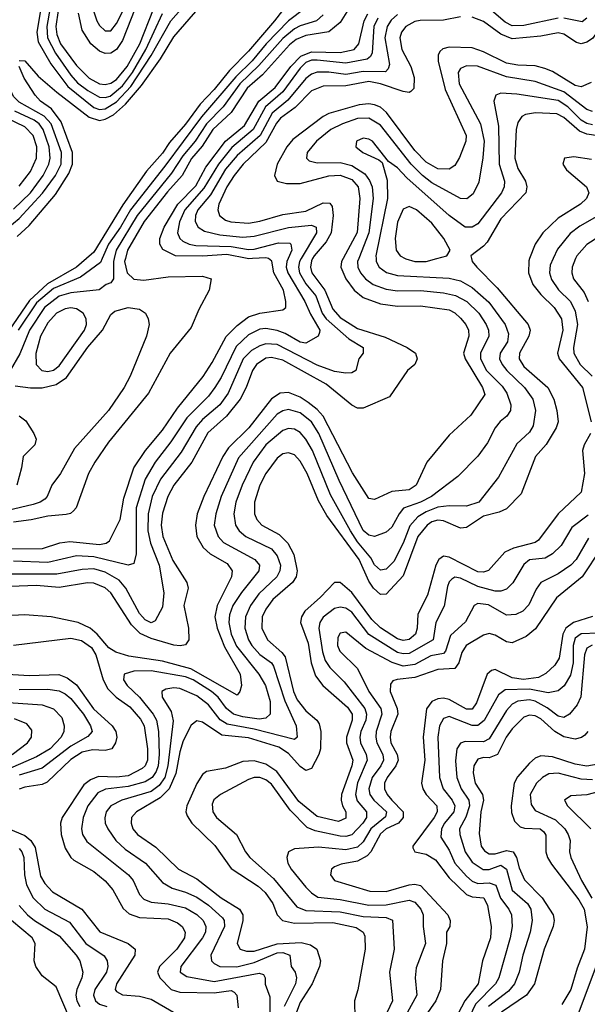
# Model space of a CAD drawing. Header units: inches. Extents: x 990535 to 1117859, y 769386 to 892122.
# Tile 693 of 1056: x 1046332 to 1048312, y 847398 to 850834. Entities that reach past the tile are written whole.
import ezdxf

# ---------------------------------------------------------------- set-up
doc = ezdxf.new("R2010")
doc.units = ezdxf.units.IN
doc.header["$MEASUREMENT"] = 0
doc.layers.add('B0844', color=7, linetype='Continuous')
doc.layers.add('B0845', color=7, linetype='Continuous')

msp = doc.modelspace()

# ---------------------------------------------------------------- linework, layer by layer
at = {"layer": 'B0844', "color": 5}
for points, elevation in [([(1047459.9, 850000), (1047454.5, 849990), (1047451.9, 849970), (1047469.5, 849930), (1047498.4, 849890), (1047530, 849864.1), (1047590, 849842.7), (1047650, 849834.3), (1047730, 849835.1), (1047830, 849821), (1047850, 849811.2), (1047870, 849792.7), (1047888.6, 849770), (1047897.7, 849750), (1047899.1, 849730), (1047879.8, 849670), (1047885.6, 849650), (1047946.8, 849550), (1047954.1, 849525.9), (1047905.8, 849454.2), (1047830, 849383.4), (1047752.6, 849290), (1047715, 849210), (1047690, 849193.5), (1047630, 849187.1), (1047570, 849159.4), (1047550, 849162.4), (1047492.7, 849252.7), (1047390, 849450.3), (1047370, 849473.7), (1047338.5, 849498.5), (1047310, 849516.5), (1047270, 849532.3), (1047240.2, 849530), (1047210, 849510.3), (1047130.9, 849410), (1047060.6, 849339.4), (1047040.2, 849310), (1046974.1, 849170), (1046951.3, 849110), (1046945.3, 849070), (1046950.1, 849030), (1046972.1, 848992.1), (1046996.6, 848970), (1047055.6, 848935.6), (1047072.6, 848910), (1047071.2, 848890), (1047020.2, 848790), (1047012.2, 848750), (1047020.7, 848710), (1047045.8, 848645.8), (1047101, 848550), (1047105.2, 848510), (1047100.1, 848490), (1047090, 848477.3), (1046928.3, 848568.3), (1046830, 848595.2), (1046712.8, 848612.8), (1046666.7, 848626.7), (1046642.2, 848642.2), (1046601.7, 848690), (1046577.4, 848710), (1046536.2, 848730), (1046442, 848750), (1046350, 848757.2), (1046190, 848748.8)], 2520), ([(1047314.1, 850000), (1047308.2, 849990), (1047304.5, 849970), (1047308.3, 849950), (1047330, 849911.9), (1047364.6, 849870), (1047387.4, 849810), (1047400.9, 849790), (1047479.8, 849719.8), (1047530.2, 849690), (1047530.2, 849670), (1047514.7, 849650), (1047504.2, 849610), (1047490, 849601.9), (1047470, 849600.3), (1047430, 849606.3), (1047370, 849628.4), (1047230, 849700.3), (1047190, 849702.3), (1047170, 849696.1), (1047140.6, 849679.4), (1047111.5, 849650), (1047058.9, 849530), (1047030, 849489.9), (1046970, 849438.9), (1046947.5, 849412.5), (1046895.6, 849324.4), (1046823.2, 849230), (1046793.4, 849170), (1046779.8, 849110), (1046779.3, 849050), (1046787.7, 849007.7), (1046817.8, 848930), (1046834.3, 848834.3), (1046830, 848783.6), (1046804.4, 848735.6), (1046790, 848729.1), (1046770, 848739.4), (1046760.4, 848750), (1046750, 848761.8), (1046702.5, 848850), (1046678.4, 848878.4), (1046630, 848905.5), (1046590, 848917), (1046550, 848915.5), (1046461.3, 848898.7), (1046270, 848898.8)], 2460), ([(1047353.8, 850000), (1047350, 849992.6), (1047346, 849970), (1047350.5, 849950), (1047396.8, 849890), (1047424.2, 849824.2), (1047450, 849794.2), (1047510, 849756), (1047606.5, 849726.5), (1047683.5, 849690), (1047712.3, 849670), (1047718.1, 849650), (1047710.1, 849630), (1047685, 849610), (1047622.1, 849517.9), (1047530, 849478.3), (1047510, 849478.4), (1047490, 849489.2), (1047401.4, 849561.4), (1047250, 849645.3), (1047210, 849655.1), (1047190, 849652.5), (1047158.4, 849630), (1047144.4, 849610), (1047121.9, 849550), (1047100.3, 849510), (1047053.3, 849450), (1046988.3, 849391.7), (1046931.9, 849290), (1046869.8, 849210), (1046848.9, 849170), (1046830, 849112), (1046825.4, 849070), (1046831.2, 849030), (1046866.5, 848946.5), (1046915.4, 848870), (1046919.5, 848850), (1046904.5, 848790), (1046920.5, 848710), (1046921.7, 848670), (1046910, 848652.2), (1046891.4, 848648.6), (1046870, 848651.5), (1046790, 848674.3), (1046751.8, 848691.8), (1046721.6, 848721.6), (1046650, 848834.2), (1046630, 848851.8), (1046590, 848867.9), (1046568.3, 848868.3), (1046470, 848852.1), (1046390, 848859.6), (1046270, 848854.6)], 2480), ([(1046290, 848987.8), (1046411.3, 848988.7), (1046472.2, 849007.8), (1046507, 849013), (1046610, 849002.7), (1046632.9, 849007.1), (1046645.2, 849014.8), (1046682.7, 849090), (1046695.5, 849164.5), (1046730.4, 849270), (1046771, 849330), (1046830, 849401.1), (1046881.8, 849478.2), (1046971.4, 849588.6), (1047002.9, 849637.1), (1047051.7, 849728.3), (1047090, 849766.9), (1047130, 849796.4), (1047170, 849809.9), (1047250, 849821.1), (1047259.7, 849830), (1047260.4, 849850), (1047252.5, 849890), (1047218.5, 849950), (1047211.5, 849991.5), (1047200.3, 850000)], 2420), ([(1046564.4, 850000), (1046530.2, 849969.8), (1046428.2, 849911.8), (1046365.6, 849854.4), (1046295.2, 849750)], 2320), ([(1046661, 850000), (1046658.7, 849990), (1046658.8, 849930), (1046650, 849915), (1046633.4, 849910), (1046608.5, 849891.5), (1046510, 849880.3), (1046470, 849868.8), (1046418.4, 849830), (1046365.5, 849750), (1046331.8, 849668.2), (1046299, 849610)], 2360), ([(1046700.3, 850000), (1046697.9, 849990), (1046706.6, 849950), (1046730, 849928.3), (1046764.3, 849924.3), (1046850, 849936.1), (1046970, 849938.8), (1046999.6, 849930), (1046993, 849890), (1046957.2, 849822.8), (1046930, 849759.8), (1046857.1, 849670), (1046781.1, 849530), (1046641, 849359), (1046593.6, 849290), (1046572, 849250), (1046528.8, 849130), (1046520, 849120), (1046508.9, 849111.1), (1046493.3, 849106.7), (1046430, 849101.7), (1046371.6, 849088.4), (1046310, 849080.8)], 2380), ([(1047267.9, 850000), (1047263.6, 849990), (1047261.5, 849970), (1047267.6, 849950), (1047326.3, 849850), (1047345.8, 849805.8), (1047378.7, 849750), (1047378.1, 849741.9), (1047372.7, 849730), (1047330, 849705.5), (1047310, 849708.3), (1047258.4, 849738.4), (1047230, 849749.2), (1047190, 849756.5), (1047170, 849754.2), (1047130, 849734), (1047086.4, 849693.6), (1047034.9, 849585.1), (1047012.8, 849550), (1046990, 849520.3), (1046915.1, 849444.9), (1046859.1, 849360.9), (1046804.9, 849290), (1046769.3, 849230.7), (1046738.6, 849130), (1046738.2, 848970), (1046730, 848936.4), (1046710, 848929.9), (1046590, 848959.8), (1046530, 848963.4), (1046430, 848940.1), (1046310, 848944.8)], 2440), ([(1046619.9, 850000), (1046613.8, 849986.2), (1046544.3, 849935.7), (1046450, 849895.9), (1046390, 849845.9), (1046326.3, 849750)], 2340), ([(1047514.6, 850000), (1047510.6, 849990), (1047511.4, 849970), (1047520.9, 849950), (1047538, 849930), (1047564.7, 849910), (1047610, 849893.3), (1047650, 849887.4), (1047730, 849888.6), (1047810, 849880.4), (1047851.8, 849871.8), (1047891.8, 849850), (1047933.1, 849810), (1047959.2, 849770), (1047967, 849750), (1047968.4, 849730), (1047939.4, 849670), (1047939.3, 849650), (1047959.9, 849610), (1048014.7, 849554.7), (1048030.8, 849530), (1048045.7, 849490), (1048044.1, 849470), (1048030.7, 849450), (1048007.8, 849432.2), (1047990.7, 849410), (1047963.3, 849356.7), (1047930, 849310.8), (1047860.3, 849239.7), (1047768.3, 849170), (1047730, 849150), (1047671, 849129), (1047655.1, 849110), (1047630, 849062.4), (1047610, 849045.5), (1047570, 849029.9), (1047550, 849035.1), (1047530, 849051.9), (1047446.1, 849226.1), (1047375.4, 849390), (1047349.3, 849430), (1047310, 849462.4), (1047270, 849473.7), (1047250, 849468.8), (1047230, 849457), (1047095, 849305), (1047034.3, 849170), (1047015.8, 849110), (1047010.1, 849070), (1047024.2, 849030), (1047042.6, 849010), (1047151.5, 848950), (1047168.4, 848930), (1047165.9, 848910), (1047105.2, 848834.8), (1047075.7, 848790), (1047063.4, 848756.6), (1047061.3, 848730), (1047069.8, 848690), (1047087.7, 848647.7), (1047166.1, 848550), (1047189.3, 848510), (1047205.7, 848454.3), (1047205.7, 848410), (1047190, 848395.9), (1047166.8, 848393.2), (1047110, 848400.6), (1047077.3, 848410), (1047053.3, 848430), (1047024, 848470), (1047001.3, 848490), (1046936.4, 848530), (1046910, 848541.1), (1046790, 848561.1), (1046730, 848559.9), (1046696.3, 848550), (1046693.8, 848530), (1046706.9, 848510), (1046749.5, 848469.5), (1046797.6, 848410), (1046809.2, 848389.2), (1046816.3, 848350), (1046818.6, 848270), (1046814.7, 848230), (1046807.7, 848210), (1046793.3, 848190), (1046770, 848174.8), (1046710, 848158), (1046631.4, 848148.6), (1046604.5, 848135.5), (1046569.1, 848090), (1046553.2, 848050), (1046546.9, 848010), (1046550.6, 847990), (1046566.5, 847966.5), (1046711.7, 847850), (1046727.7, 847830), (1046750, 847781.1), (1046764.6, 847764.6), (1046790, 847754), (1046850, 847748.5), (1046910, 847734.6), (1046950, 847711), (1046971.6, 847690), (1046981.5, 847670), (1046979.4, 847650), (1046969.8, 847630), (1046894.1, 847530), (1046891, 847510), (1046914.8, 847494.8), (1047010, 847478.1), (1047167, 847507), (1047182.2, 847502.2), (1047188.2, 847490), (1047187.8, 847467.8), (1047204.2, 847424.2), (1047204, 847370)], 2540), ([(1047574.9, 850000), (1047575.6, 849990), (1047586.1, 849970), (1047611.1, 849951.1), (1047650, 849940.7), (1047830, 849931.8), (1047870, 849923), (1047910, 849899.1), (1047968.1, 849848.1), (1048025.1, 849770), (1048037.3, 849737.3), (1048033.3, 849710), (1048007.5, 849670), (1048005.4, 849650), (1048014.7, 849630), (1048031.2, 849610), (1048093, 849550), (1048122, 849510), (1048131.7, 849470), (1048123.5, 849416.5), (1048110, 849394.3), (1048066.3, 849353.7), (1048002, 849238), (1047933.5, 849150), (1047890, 849136.5), (1047830, 849137.6), (1047790, 849132.4), (1047750, 849116.8), (1047720.5, 849099.5), (1047692.9, 849067.1), (1047670, 849007.1), (1047636.4, 848943.6), (1047610, 848916.2), (1047590, 848913.1), (1047570, 848931.5), (1047556.3, 848956.3), (1047510, 849012), (1047486.2, 849050), (1047415.6, 849175.6), (1047353, 849330), (1047330, 849369.9), (1047310, 849392.9), (1047290, 849404.6), (1047270, 849407.1), (1047250, 849400.1), (1047190.8, 849350), (1047145.7, 849290), (1047108, 849210), (1047086.3, 849150), (1047079.1, 849110), (1047084.1, 849070), (1047097.2, 849050), (1047121.2, 849030), (1047210, 848986.9), (1047230, 848963.3), (1047241.3, 848930), (1047238.9, 848910), (1047228.3, 848890), (1047166.5, 848830), (1047137.1, 848790), (1047119, 848750), (1047116.6, 848710), (1047129.5, 848670), (1047141.7, 848650), (1047170, 848619.2), (1047210, 848590.1), (1047217.7, 848577.7), (1047256.8, 848456.8), (1047296.5, 848370), (1047299.4, 848330), (1047290, 848321.6), (1047150, 848358), (1047055, 848375), (1047030.9, 848390.9), (1046990, 848442.5), (1046950, 848474.1), (1046890, 848500.1), (1046870, 848502.4), (1046841.9, 848498.1), (1046827.1, 848490), (1046829, 848470), (1046860.3, 848420.3), (1046866.8, 848386.8), (1046849, 848230), (1046837.6, 848190), (1046818.5, 848161.5), (1046790, 848140.7), (1046687.6, 848110), (1046650, 848091.1), (1046633.8, 848070), (1046628.5, 848048.5), (1046630.1, 848030), (1046638.7, 848010), (1046667.5, 847970), (1046699.7, 847939.7), (1046770.9, 847890.9), (1046830, 847823.6), (1046863.5, 847803.5), (1046910, 847789.8), (1046950, 847771.9), (1046990, 847744.4), (1047039.5, 847699.5), (1047045.5, 847690), (1047046.7, 847670), (1046999, 847570), (1047000.7, 847550), (1047010, 847540.1), (1047030, 847529.8), (1047089.2, 847529.2), (1047150, 847543.7), (1047230, 847577.3), (1047250, 847579.2), (1047274.4, 847570), (1047278.7, 847530), (1047292.6, 847510), (1047297, 847490), (1047294.1, 847470), (1047254.2, 847390)], 2560), ([(1047907.9, 850000), (1047910.3, 849990), (1047926.4, 849970), (1047997.9, 849897.9), (1048106.1, 849770), (1048112.4, 849750), (1048108.2, 849730), (1048075, 849670), (1048073.7, 849650), (1048090, 849623.9), (1048173.8, 849550), (1048195.2, 849510), (1048205.1, 849470), (1048210.1, 849430), (1048202.9, 849410), (1048168.1, 849351.9), (1048131, 849310), (1048080.6, 849179.4), (1048030, 849127.5), (1048004.7, 849115.3), (1047950, 849101.1), (1047890, 849061.7), (1047870, 849059.7), (1047810, 849085.5), (1047790, 849087.5), (1047770, 849081.3), (1047753.3, 849070), (1047721.1, 849030), (1047670, 848893.5), (1047610, 848829.4), (1047590, 848828.2), (1047566.3, 848850), (1047550, 848875.1), (1047516, 848950), (1047403.4, 849103.4), (1047374.5, 849154.5), (1047334.9, 849250), (1047310, 849293.6), (1047290, 849314.8), (1047270, 849322.6), (1047250, 849318.5), (1047230, 849304.3), (1047190, 849250.5), (1047169.7, 849210), (1047150.8, 849150), (1047151.3, 849110), (1047159.4, 849090), (1047176.6, 849070), (1047237, 849037), (1047267.6, 849007.6), (1047287.9, 848967.9), (1047299.6, 848910), (1047296.5, 848890), (1047283.8, 848870), (1047215.4, 848810), (1047190, 848776.4), (1047178, 848750), (1047176.7, 848710), (1047196.7, 848670), (1047246, 848626), (1047257.6, 848610), (1047286.6, 848490), (1047299.9, 848459.9), (1047330, 848422.6), (1047368.7, 848390), (1047376.6, 848376.6), (1047382, 848350), (1047380.9, 848290), (1047375, 848270), (1047350, 848220.8), (1047330, 848213.6), (1047310, 848227.3), (1047270, 848273), (1047235.8, 848295.8), (1047130, 848328.4), (1047036.8, 848336.8), (1046970, 848382.7), (1046950, 848387.2), (1046930, 848372.6), (1046902.1, 848317.9), (1046890, 848278.8), (1046876.6, 848203.4), (1046853.2, 848150), (1046821.8, 848118.2), (1046739.3, 848070), (1046722.3, 848050), (1046720.1, 848030), (1046726.8, 848010), (1046742.9, 847990), (1046806.6, 847946.6), (1046885.8, 847870), (1046950, 847836.4), (1047035.1, 847770), (1047098.2, 847730), (1047109.8, 847709.8), (1047110, 847690), (1047090.1, 847610.1), (1047101.3, 847590), (1047123, 847583), (1047150, 847584), (1047230, 847609.4), (1047313.9, 847613.9), (1047345.9, 847605.9), (1047368.5, 847590), (1047380.7, 847550), (1047377.9, 847530), (1047352.5, 847470), (1047310, 847404.8), (1047297.6, 847370)], 2580), ([(1047143.4, 850000), (1047130, 849999.1), (1047125.4, 850000)], 2420), ([(1047676.9, 850000), (1047678.9, 849998.9), (1047710, 849990.1), (1047750, 849989.4), (1047786.8, 850000)], 2580), ([(1048110.6, 850000), (1048107.7, 849992.3), (1048106.3, 849950), (1048121.7, 849910), (1048150, 849874.4), (1048196.5, 849830), (1048222.1, 849790), (1048227.1, 849750), (1048207.9, 849670), (1048214.2, 849650), (1048295.3, 849550), (1048325.3, 849430)], 2620), ([(1048192.5, 850000), (1048182.4, 849977.6), (1048180.5, 849950), (1048186.9, 849926.9), (1048211.1, 849891.1), (1048252.9, 849850), (1048270, 849816.8), (1048277.7, 849770), (1048264.2, 849690), (1048265.4, 849670), (1048287.3, 849630), (1048328.7, 849590)], 2640), ([(1048271.2, 850000), (1048258.6, 849970), (1048257.9, 849950), (1048264.3, 849930), (1048301.3, 849881.3), (1048315, 849850)], 2660), ([(1046316.4, 849556.4), (1046369.4, 849549.4), (1046409.6, 849549.6), (1046459.3, 849560.7), (1046494.8, 849585.2), (1046570, 849690.8), (1046620.1, 849750), (1046650, 849804.9), (1046663.3, 849816.7), (1046710, 849829), (1046750, 849823.7), (1046770.4, 849810), (1046780.3, 849790), (1046783.6, 849770), (1046774.2, 849730), (1046717.2, 849590), (1046695.8, 849550), (1046641.5, 849470), (1046523, 849337), (1046473.7, 849250), (1046443.3, 849210), (1046427.3, 849170), (1046419, 849161), (1046403.2, 849150), (1046378.4, 849141.6), (1046290, 849121.2)], 2360), ([(1046330, 849451.8), (1046353.5, 849433.5), (1046381.1, 849390), (1046388.9, 849370), (1046384.2, 849350), (1046343.6, 849310), (1046338.5, 849270), (1046321.5, 849210)], 2340), ([(1048323.5, 849390), (1048301, 849350), (1048294.9, 849330), (1048302.4, 849250), (1048290, 849185.2), (1048210.3, 849109.7), (1048142.1, 849017.9), (1048130, 849009.1), (1048055, 848990), (1048024.6, 848975.4), (1047967.7, 848912.3), (1047950, 848906.1), (1047930, 848907.4), (1047830, 848958.6), (1047810, 848961.2), (1047794.2, 848950), (1047783.4, 848930), (1047754.6, 848825.4), (1047721.2, 848758.8), (1047718.9, 848710), (1047712.6, 848690), (1047690, 848671.3), (1047670, 848667.9), (1047650, 848672.9), (1047590, 848711.6), (1047560.6, 848740.6), (1047490, 848835.3), (1047450, 848869.9), (1047430, 848869.9), (1047381.7, 848818.3), (1047326.4, 848770), (1047314.3, 848750), (1047311.8, 848730), (1047337.6, 848657.6), (1047348.3, 848590), (1047364, 848544), (1047389.2, 848510), (1047475.2, 848435.2), (1047491.6, 848410), (1047491.2, 848390), (1047471.3, 848330), (1047472.4, 848310), (1047493.8, 848250), (1047490.5, 848230), (1047454.4, 848130), (1047453.7, 848110), (1047458.2, 848090), (1047469.2, 848070), (1047470, 848047), (1047444.3, 848035.7), (1047370, 848053.7), (1047306.1, 848106.1), (1047228.7, 848210), (1047190, 848236.5), (1047150, 848247.5), (1047110, 848245.6), (1047050, 848222.5), (1046983.8, 848210), (1046970, 848199.9), (1046950, 848168.7), (1046914.6, 848090), (1046911.9, 848070), (1046915.9, 848055.9), (1046932.5, 848030), (1047012, 847952), (1047070, 847871.8), (1047163.3, 847810), (1047187.8, 847787.8), (1047214.6, 847750), (1047230.5, 847710), (1047249, 847690), (1047290, 847681.5), (1047423.9, 847683.9), (1047505.9, 847665.9), (1047529.6, 847650), (1047536.1, 847636.1), (1047537.4, 847590), (1047511.7, 847448.3), (1047500.2, 847410), (1047500.8, 847350)], 2620), ([(1048314.8, 849105.2), (1048258.2, 849061.8), (1048221.3, 848998.7), (1048190.1, 848969.9), (1048164.7, 848955.3), (1048110, 848948.4), (1048090, 848932.3), (1048051.8, 848868.2), (1048030, 848847), (1048010, 848839.3), (1047990, 848839.3), (1047930, 848856), (1047870, 848884.8), (1047850, 848887.9), (1047838.8, 848881.2), (1047830, 848872.2), (1047824.5, 848855.5), (1047812.5, 848787.5), (1047783.9, 848730), (1047774.1, 848670), (1047690, 848622.4), (1047670, 848620.4), (1047650, 848625.9), (1047550, 848688.9), (1047490, 848766.5), (1047470, 848780.5), (1047450, 848784.2), (1047430, 848778.6), (1047390, 848748.7), (1047378.8, 848730), (1047375.2, 848710), (1047387.7, 848627.7), (1047397.6, 848597.6), (1047413.4, 848573.4), (1047463.3, 848523.3), (1047535.5, 848430), (1047542.1, 848410), (1047539.7, 848390), (1047521.5, 848350), (1047517.9, 848330), (1047520.3, 848310), (1047540.5, 848270), (1047544.5, 848250), (1047510, 848171), (1047503.1, 848130), (1047508.5, 848108.5), (1047541.7, 848070), (1047541.4, 848050), (1047529.3, 848030), (1047490.5, 847989.5), (1047470, 847983.4), (1047450, 847984.2), (1047363, 848003), (1047334.5, 848014.5), (1047275.4, 848075.4), (1047210, 848166.5), (1047190, 848181.6), (1047170, 848189.1), (1047150, 848189.1), (1047130, 848182.3), (1047032, 848130), (1047008.7, 848111.3), (1047003.6, 848096.4), (1047005.5, 848070), (1047017.8, 848050), (1047088.6, 847990), (1047119.2, 847930), (1047134.6, 847910), (1047217.1, 847837.1), (1047298, 847738), (1047330, 847725.6), (1047450, 847720.5), (1047530, 847704.7), (1047610, 847701.4), (1047632.1, 847692.1), (1047638.6, 847590), (1047621.5, 847510), (1047632, 847410), (1047613.9, 847370)], 2640), ([(1048315.6, 849024.4), (1048273.3, 848950), (1048254.2, 848930), (1048210, 848900.1), (1048150, 848869.9), (1048133.4, 848846.6), (1048108.3, 848791.7), (1048087.5, 848770), (1048062.2, 848757.8), (1048030, 848755.8), (1047967.7, 848792.3), (1047930, 848797), (1047917.1, 848790), (1047886.9, 848733.1), (1047835, 848685), (1047817.7, 848630), (1047810, 848622.4), (1047765.8, 848614.2), (1047710, 848583.8), (1047670, 848578), (1047630.9, 848590.9), (1047539.4, 848639.4), (1047470, 848696.7), (1047450, 848693.2), (1047442, 848678), (1047440.5, 848650), (1047448.1, 848630), (1047510.1, 848570.1), (1047550.1, 848490), (1047591.7, 848430), (1047595.4, 848410), (1047575.9, 848350), (1047574.1, 848330), (1047578, 848310), (1047598.5, 848270), (1047601, 848250), (1047591.9, 848230), (1047561.8, 848190), (1047549.6, 848150), (1047553.8, 848130), (1047566.9, 848110), (1047611, 848070), (1047607.4, 848052.6), (1047556.9, 848010), (1047530, 847964.8), (1047510, 847946.1), (1047470, 847937.1), (1047374, 847946), (1047290, 847940.6), (1047269.2, 847930), (1047263.5, 847910), (1047267.4, 847890), (1047278.5, 847870), (1047330, 847806.9), (1047350, 847786.5), (1047372.3, 847772.3), (1047450, 847763.3), (1047550, 847743.7), (1047610, 847745.5), (1047690, 847761.2), (1047710, 847754.5), (1047730.8, 847730), (1047739, 847710), (1047739.4, 847670), (1047747.9, 847610), (1047715.3, 847524.7), (1047711.7, 847490), (1047716.9, 847430), (1047629.7, 847270)], 2660), ([(1048359.9, 848990), (1048294, 848890), (1048204.2, 848815.8), (1048131.4, 848708.6), (1048098.6, 848681.4), (1048050, 848659), (1048030, 848662.8), (1047990, 848685.9), (1047970, 848691.9), (1047950, 848685.8), (1047889.6, 848650), (1047873.9, 848626.1), (1047864.3, 848590), (1047850, 848569.9), (1047790, 848565.9), (1047710, 848538.7), (1047648.6, 848531.4), (1047633.8, 848526.2), (1047625.1, 848514.9), (1047624.2, 848490), (1047648.1, 848430), (1047651.2, 848410), (1047626.2, 848350), (1047623.6, 848330), (1047626.7, 848310), (1047648.5, 848270), (1047651.7, 848250), (1047644.3, 848230), (1047613.3, 848190), (1047604.8, 848170), (1047604.6, 848150), (1047613.4, 848130), (1047629.5, 848110), (1047669.2, 848070), (1047669.5, 848050), (1047653.7, 848030), (1047610.1, 848010), (1047590, 847993), (1047557.1, 847930), (1047543.9, 847916.1), (1047510, 847897.6), (1047453.5, 847886.5), (1047430, 847877.3), (1047419.3, 847870), (1047415.5, 847850), (1047430, 847829.6), (1047552.8, 847792.8), (1047610, 847791.1), (1047690, 847814.8), (1047710, 847817.1), (1047730, 847812.8), (1047825.4, 847710), (1047833.1, 847690), (1047831.9, 847670), (1047821.1, 847650), (1047820.4, 847610), (1047807, 847550), (1047799.3, 847450), (1047783.6, 847410), (1047728.2, 847330)], 2680), ([(1048330, 848750.8), (1048263.8, 848730), (1048236.5, 848710), (1048227.1, 848690), (1048214, 848606), (1048198.2, 848581.8), (1048167.5, 848552.5), (1048141.2, 848538.8), (1048089.1, 848530.9), (1048050, 848537.2), (1047990, 848566.2), (1047977.4, 848562.6), (1047963, 848550), (1047925.5, 848450), (1047910, 848428), (1047890, 848427.8), (1047830, 848461.6), (1047810, 848466.5), (1047790, 848464.5), (1047770, 848454.7), (1047751.3, 848428.7), (1047739.8, 848330), (1047745.2, 848250), (1047733, 848170), (1047737.9, 848150), (1047750.1, 848130), (1047787.1, 848090), (1047787.7, 848070), (1047777.5, 848050), (1047702.9, 847950), (1047703.5, 847943.5), (1047710.2, 847930.2), (1047750, 847921.7), (1047782.1, 847902.1), (1047830, 847838.9), (1047890, 847781.7), (1047910, 847772.7), (1047950.9, 847770), (1047963.2, 847743.2), (1047976.6, 847670), (1047973.9, 847630), (1047946.5, 847550), (1047931.2, 847470), (1047885, 847410), (1047824.6, 847295.4)], 2720), ([(1046310, 848650.9), (1046510, 848675.2), (1046547.3, 848667.3), (1046582.8, 848642.8), (1046597.7, 848617.7), (1046622.6, 848530), (1046639, 848499), (1046668.2, 848470), (1046716.2, 848436.2), (1046752.6, 848392.6), (1046765.5, 848370), (1046777.5, 848290), (1046777.2, 848250), (1046769.8, 848230.2), (1046759.3, 848220.7), (1046710, 848195.2), (1046670, 848190.1), (1046607.2, 848192.8), (1046578.2, 848181.8), (1046555.9, 848164.1), (1046480.1, 848050), (1046473.8, 848030), (1046476.6, 847990), (1046490, 847942.5), (1046510, 847910.1), (1046520.9, 847900.9), (1046590, 847860.9), (1046630, 847829.1), (1046656.9, 847796.9), (1046692.4, 847732.4), (1046713.5, 847713.5), (1046750, 847700.8), (1046850, 847696.1), (1046882.2, 847682.2), (1046898.4, 847670), (1046909.3, 847650), (1046907.1, 847630), (1046879.9, 847590), (1046819, 847530), (1046812.1, 847510), (1046820.4, 847490), (1046860.7, 847450), (1046890, 847440.3), (1047010, 847438.2), (1047070, 847445.8), (1047080.5, 847440.5), (1047089.5, 847430), (1047094.4, 847385.6)], 2520), ([(1048350, 848693.5), (1048290, 848691.1), (1048270, 848675.4), (1048262.2, 848650), (1048262.4, 848590), (1048253.6, 848546.4), (1048231.1, 848508.9), (1048210, 848492.2), (1048175.2, 848484.8), (1048110, 848497.3), (1048025.1, 848494.9), (1048002.5, 848477.5), (1047951.7, 848388.3), (1047930, 848371.2), (1047910, 848371), (1047830, 848402), (1047810, 848395.8), (1047796.1, 848370), (1047790.1, 848330), (1047796, 848190), (1047808.5, 848150), (1047840.8, 848110), (1047849.2, 848090), (1047846.1, 848070), (1047813.2, 848030), (1047802.7, 848010), (1047801.5, 847981.5), (1047830, 847935.4), (1047850.3, 847890), (1047890, 847844.9), (1047910, 847828), (1047930, 847819.4), (1047970, 847821.5), (1047993.2, 847813.2), (1048008.9, 847768.9), (1048038.5, 847730), (1048047.4, 847710), (1048049.4, 847670), (1048043.3, 847630), (1048002.7, 847490), (1047991.7, 847470), (1047921.9, 847398.1), (1047870.8, 847290)], 2740), ([(1048328.4, 848651.6), (1048310, 848640.6), (1048302.5, 848617.5), (1048289.5, 848470.5), (1048276.6, 848443.4), (1048249.4, 848410.6), (1048230, 848398.8), (1048210, 848403.6), (1048172.2, 848432.2), (1048130, 848455.3), (1048110, 848460.3), (1048070, 848456.1), (1048050, 848445.1), (1048030, 848422.8), (1047970, 848324.6), (1047950, 848314.3), (1047885.4, 848314.6), (1047870, 848308.7), (1047857, 848290), (1047852.3, 848247.7), (1047856.2, 848190), (1047871.6, 848150), (1047898.4, 848110), (1047900.9, 848090), (1047888.5, 848051.5), (1047866.6, 848010), (1047867.7, 847990), (1047886.3, 847930), (1047910, 847893.9), (1047948.6, 847868.6), (1047970, 847868.3), (1048010, 847884), (1048030, 847870.1), (1048050, 847796.4), (1048103.2, 847750), (1048114.7, 847730), (1048119.7, 847690), (1048112.5, 847650), (1048087, 847570), (1048074.1, 847510), (1048057.9, 847470), (1048036.5, 847443.5), (1047967, 847390)], 2760), ([(1046269.4, 848550.6), (1046365.5, 848545.5), (1046468.6, 848548.6), (1046497.7, 848537.7), (1046530, 848512.8), (1046589.2, 848429.2), (1046654.4, 848370), (1046666.7, 848350), (1046670.1, 848330), (1046665.7, 848310), (1046653, 848290), (1046630, 848284), (1046586.3, 848286.3), (1046550, 848277.6), (1046510, 848251.7), (1046427, 848173), (1046410, 848164.8), (1046350, 848155.9), (1046330, 848148.2)], 2480), ([(1046330, 848496), (1046430, 848497.6), (1046470, 848491.5), (1046490, 848481.9), (1046510, 848465.5), (1046554.9, 848410), (1046578.6, 848370), (1046584, 848350), (1046570, 848332), (1046510, 848298.3), (1046410, 848222.2), (1046330, 848198)], 2460), ([(1046190, 848457.6), (1046410, 848442.8), (1046449.5, 848429.5), (1046478.6, 848398.6), (1046487.3, 848370), (1046485.3, 848350), (1046476.7, 848330), (1046438.4, 848290), (1046390, 848261.2), (1046271.1, 848208.9)], 2440), ([(1046305.4, 848270), (1046358.6, 848310), (1046373.1, 848330), (1046374.5, 848354.5), (1046356.3, 848376.3), (1046314.1, 848394.1)], 2420), ([(1048313.7, 848350), (1048302.8, 848337.2), (1048291.5, 848328.5), (1048270, 848323.4), (1048230, 848331), (1048198.7, 848350), (1048150, 848393.6), (1048130, 848404.4), (1048110, 848407.5), (1048090, 848399.5), (1048050, 848359.2), (1048028.9, 848330), (1047999, 848270), (1047970, 848257.6), (1047950, 848259), (1047930, 848253.3), (1047916, 848230), (1047914.1, 848205.9), (1047920.2, 848170), (1047945.9, 848130), (1047950.3, 848110), (1047940.7, 848070), (1047934.3, 847994.3), (1047941.7, 847950), (1047953.3, 847933.3), (1047970, 847923.2), (1047990, 847923.1), (1048030, 847934.7), (1048053.3, 847930), (1048064.8, 847910), (1048074.2, 847874.2), (1048092.4, 847832.4), (1048154.3, 847770), (1048192.7, 847710), (1048196.1, 847690), (1048193.3, 847670), (1048161.6, 847590), (1048127.5, 847470), (1048099.7, 847430), (1048012.1, 847370)], 2780), ([(1048350, 848236.5), (1048310, 848228.8), (1048270, 848235.9), (1048190, 848261.8), (1048150, 848265.1), (1048130, 848257.1), (1048110, 848239.7), (1048067.9, 848192.1), (1048056.2, 848170), (1048046.1, 848090), (1048047.5, 848067.5), (1048057.5, 848037.5), (1048077.4, 848017.4), (1048092.6, 848012.6), (1048147.6, 848010), (1048160.1, 848000.1), (1048167.8, 847987.8), (1048167.5, 847930), (1048172.9, 847910), (1048186.5, 847886.5), (1048282.9, 847762.9), (1048301.2, 847730), (1048312, 847668), (1048302.1, 847590), (1048276.1, 847523.9), (1048254.9, 847450), (1048223.2, 847396.8)], 2820), ([(1048330, 848180.9), (1048290, 848183.5), (1048210, 848205), (1048177.6, 848202.4), (1048155.3, 848190), (1048134.3, 848170), (1048112.6, 848130), (1048115.6, 848095.6), (1048130, 848074.4), (1048201.5, 848041.5), (1048233, 848010), (1048245.6, 847990), (1048251.9, 847970), (1048250.1, 847930), (1048254.6, 847910), (1048291.6, 847830), (1048327.9, 847767.9)], 2840), ([(1048350, 848139), (1048310, 848128.6), (1048254.4, 848125.6), (1048232.2, 848110), (1048243, 848090), (1048324.6, 848010)], 2860), ([(1046291.5, 848011.5), (1046350, 847987.4), (1046371, 847970), (1046385.2, 847945.2), (1046404.9, 847844.9), (1046419.3, 847819.3), (1046446.2, 847790), (1046548.1, 847730), (1046611.1, 847651.1), (1046710.2, 847610), (1046734.4, 847590), (1046733.7, 847570), (1046669.2, 847470), (1046664.8, 847450), (1046670, 847442.7), (1046690.6, 847430.6), (1046750, 847426.1), (1046790, 847415.6), (1046868.7, 847370)], 2480), ([(1046330, 847941.3), (1046339.6, 847930), (1046345.8, 847910), (1046348.4, 847850), (1046355.3, 847815.3), (1046378.4, 847770), (1046419.6, 847730), (1046505, 847685), (1046562.3, 847610), (1046626.9, 847566.9), (1046636.6, 847550), (1046639.3, 847530), (1046634.1, 847510), (1046593.8, 847450), (1046588.8, 847430), (1046595.9, 847410), (1046610, 847398.9), (1046636, 847390)], 2460), ([(1046330, 847742.8), (1046358.6, 847710), (1046383, 847690), (1046470, 847636.9), (1046528.3, 847570), (1046541, 847550), (1046551.8, 847510), (1046548.1, 847490), (1046531, 847450), (1046527.7, 847430), (1046531, 847410), (1046542, 847390)], 2440), ([(1046505, 847350), (1046459.2, 847459.2), (1046410, 847497.6), (1046387.5, 847530), (1046382.7, 847550), (1046385.2, 847610), (1046375.2, 847630), (1046303.5, 847690)], 2420), ([(1048356.3, 847570), (1048282.5, 847370)], 2840)]:
    msp.add_lwpolyline(points, dxfattribs=dict(at, elevation=elevation))
at = {"layer": 'B0844', "color": 5, "elevation": 2380}
msp.add_lwpolyline([(1046510, 849827.9), (1046490, 849824.7), (1046460.7, 849810), (1046430, 849775.4), (1046404.8, 849730), (1046388.6, 849668.6), (1046389, 849630), (1046409.1, 849610), (1046430, 849606.5), (1046450, 849610.6), (1046470, 849626.1), (1046558.2, 849750), (1046564.9, 849770), (1046564.2, 849790), (1046553.1, 849810), (1046530, 849824.5)], close=True, dxfattribs=at)
at = {"layer": 'B0845', "color": 5}
for points, elevation in [([(1046437.4, 851062.6), (1046391.8, 850790), (1046396.2, 850756.2), (1046439.9, 850679.9), (1046500.2, 850600.2), (1046590, 850527.6), (1046610, 850520.4), (1046630, 850523.1), (1046670, 850546.7), (1046718.9, 850601.1), (1046790.8, 850709.2), (1046858.7, 850830), (1046928.8, 850910)], 2340), ([(1046457.5, 850990), (1046426.7, 850810), (1046428.8, 850770), (1046456.9, 850716.9), (1046510, 850640.3), (1046533.6, 850613.6), (1046570, 850586.2), (1046610, 850563.8), (1046630, 850561.8), (1046646.8, 850566.8), (1046690, 850602.9), (1046725, 850650), (1046771.5, 850730), (1046830, 850854.9)], 2360), ([(1046481.8, 850978.2), (1046457.3, 850810), (1046461.7, 850781.7), (1046474.5, 850750), (1046530, 850673.4), (1046574, 850630), (1046610, 850610.3), (1046630, 850607.2), (1046650, 850611.8), (1046670, 850625.2), (1046706.4, 850670), (1046751.2, 850750), (1046798.2, 850870)], 2380), ([(1047320.2, 850959.8), (1047221.1, 850830), (1047130, 850723.4), (1047063.6, 850656.4), (1047010.2, 850590), (1046961.2, 850538.8), (1046910, 850468.9), (1046854.5, 850405.5), (1046830, 850367.6), (1046774.4, 850305.6), (1046692, 850188), (1046590, 850022.5), (1046564.4, 850000)], 2320), ([(1046588.6, 850868.6), (1046600.7, 850830), (1046610, 850813.6), (1046630, 850795.1), (1046650, 850795.1), (1046670, 850820.5), (1046726, 850934)], 2440), ([(1046748.6, 850910), (1046690, 850760.7), (1046669.5, 850730), (1046650, 850717), (1046630, 850715.7), (1046610, 850723.9), (1046580.3, 850750), (1046550, 850796.8), (1046536.7, 850856.7)], 2420), ([(1046096.4, 850000), (1046099.6, 850040.4), (1046130, 850134.4), (1046150, 850145.5), (1046250, 850099), (1046270, 850098.2), (1046290, 850106.9), (1046330, 850140.3), (1046411.8, 850228.2), (1046456.5, 850290), (1046476.8, 850330), (1046478.1, 850370), (1046441.7, 850470), (1046416.9, 850496.9), (1046330, 850545.8), (1046310, 850565.4), (1046243.4, 850710), (1046229.7, 850750), (1046236, 850790), (1046263.9, 850870)], 2340), ([(1046330, 850690.8), (1046350, 850690.3), (1046396.5, 850636.5), (1046460.8, 850580.8), (1046573.9, 850493.9), (1046610, 850482.3), (1046630, 850486.8), (1046658.7, 850501.2), (1046701.1, 850538.9), (1046756.3, 850603.8), (1046822.4, 850697.6), (1046870, 850774.5), (1046960.8, 850879.2)], 2320), ([(1047326.9, 850873.1), (1047270, 850829.5), (1047191.4, 850750), (1047142.9, 850690), (1047085.2, 850634.8), (1046965.5, 850494.5), (1046837.8, 850322.2), (1046717.8, 850170), (1046683.4, 850110), (1046641.6, 850050), (1046619.9, 850000)], 2340), ([(1047478.3, 850870), (1047450, 850823.6), (1047410, 850791.5), (1047330, 850778.7), (1047295.9, 850764.1), (1047273.4, 850746.6), (1047178.4, 850641.6), (1047124.8, 850595.2), (1047068.9, 850510), (1047005.6, 850450), (1046967.8, 850392.2), (1046931.1, 850348.9), (1046899.1, 850290), (1046847, 850233), (1046765.8, 850130), (1046707.4, 850030), (1046700.3, 850000)], 2380), ([(1048210, 850838.8), (1048090, 850813.4), (1048050, 850811.9), (1048025, 850825), (1047970, 850872.4)], 2460), ([(1047390, 850851), (1047367.1, 850830), (1047310, 850812.4), (1047290, 850801.5), (1047250, 850768.2), (1047166.3, 850673.7), (1047099.7, 850610), (1047042, 850530), (1046983.8, 850470), (1046943.5, 850410), (1046900.9, 850359.1), (1046861.7, 850298.3), (1046741.8, 850150), (1046668.2, 850030), (1046661, 850000)], 2360), ([(1047125.4, 850000), (1047054.4, 850014.4), (1046970, 850008.7), (1046875.6, 850010), (1046831.5, 850031.5), (1046820.8, 850050), (1046820.9, 850070), (1046836, 850110), (1046883.8, 850190), (1046946.1, 850253.9), (1046981.3, 850318.7), (1047050, 850409.7), (1047116, 850464), (1047166.2, 850550), (1047223.1, 850596.9), (1047277.8, 850670), (1047313.1, 850706.9), (1047350, 850721.1), (1047450, 850718.8), (1047498.9, 850730), (1047515.1, 850750), (1047532.9, 850830), (1047545.9, 850854.1)], 2420), ([(1047580.6, 850839.4), (1047567.2, 850810), (1047561.7, 850718.3), (1047555.1, 850704.9), (1047543.8, 850696.2), (1047470, 850682.4), (1047370, 850692.7), (1047350, 850692.1), (1047330, 850684), (1047310, 850664.9), (1047250, 850581.9), (1047189.8, 850530), (1047146.3, 850450), (1047072.2, 850387.8), (1047025.4, 850330), (1046974.7, 850245.3), (1046907.6, 850170), (1046888.8, 850128.8), (1046882.6, 850090), (1046890.6, 850070.6), (1046901.1, 850061.1), (1046923.5, 850050), (1046946.3, 850046.3), (1047070, 850041.8), (1047130, 850031.6), (1047150, 850032.6), (1047235.1, 850055.1), (1047273.6, 850053.6), (1047278.1, 850050), (1047280.7, 850030), (1047267.9, 850000)], 2440), ([(1047650, 850851.5), (1047628.2, 850831.8), (1047613.9, 850810), (1047605.8, 850770), (1047622.3, 850677.7), (1047617.6, 850662.4), (1047607.7, 850652.3), (1047530, 850653.3), (1047470, 850642.1), (1047410, 850651), (1047370, 850650.2), (1047350, 850643.8), (1047330, 850629), (1047266.8, 850553.2), (1047212.5, 850507.5), (1047170.2, 850429.8), (1047090, 850359.7), (1047050, 850312.1), (1046997, 850223), (1046953.5, 850170), (1046944.5, 850150), (1046943.8, 850130), (1046953.8, 850110), (1046976.4, 850096.4), (1047030, 850083.5), (1047110, 850074.7), (1047150, 850078.2), (1047270, 850108.5), (1047350, 850116.6), (1047366.5, 850110), (1047367.2, 850090), (1047314.1, 850000)], 2460), ([(1047870, 850844), (1047810, 850831.7), (1047728.7, 850831.3), (1047710, 850826.9), (1047679.4, 850810), (1047663.8, 850790), (1047658, 850770), (1047665.3, 850730), (1047695.9, 850670), (1047707.5, 850632.5), (1047706.3, 850593.7), (1047696.8, 850583.2), (1047690, 850580.2), (1047670, 850583.3), (1047590.4, 850610.4), (1047550, 850618), (1047470, 850602.4), (1047390, 850601.9), (1047350, 850586), (1047293, 850527), (1047242.1, 850490), (1047227.7, 850472.3), (1047190, 850404.7), (1047111.4, 850330), (1047079.6, 850290), (1047053.9, 850250), (1047027, 850190), (1047023, 850170), (1047029.1, 850150), (1047050, 850134.7), (1047068, 850128), (1047130, 850123.5), (1047170, 850130.5), (1047250, 850154.1), (1047330, 850165.7), (1047390, 850195.1), (1047414.1, 850194.1), (1047421.5, 850181.5), (1047425.2, 850150), (1047418.4, 850090), (1047401, 850059), (1047358.9, 850010), (1047353.8, 850000)], 2480), ([(1048362.3, 850850), (1048347.2, 850792.8), (1048330, 850768.6), (1048310, 850754.9), (1048290, 850749.9), (1048274.7, 850754.7), (1048230, 850782.9), (1048210, 850788.3), (1048150, 850776.2), (1048050, 850767.2), (1048010, 850783), (1047950, 850828), (1047910, 850843.1)], 2480), ([(1048310, 850838.9), (1048293.6, 850826.4), (1048230, 850839)], 2460), ([(1048324.9, 850615.1), (1048290, 850599.5), (1048270, 850604.1), (1048190, 850653.1), (1048163.9, 850663.9), (1048130, 850672.6), (1048070, 850674.7), (1048030, 850681.6), (1047950, 850721.7), (1047910, 850736), (1047830, 850738.1), (1047807.9, 850732.1), (1047797.8, 850722.2), (1047791.8, 850710), (1047791.5, 850688.5), (1047815.7, 850590), (1047888.9, 850430), (1047888.1, 850410), (1047866.6, 850353.4), (1047850, 850325.2), (1047830, 850312.3), (1047790, 850313.9), (1047750, 850336.2), (1047710, 850377.2), (1047611.7, 850510), (1047590, 850528), (1047570, 850536.7), (1047550, 850540.2), (1047516.3, 850536.3), (1047410, 850506.2), (1047390, 850495.8), (1047284.1, 850415.9), (1047263.7, 850390), (1047230.1, 850330), (1047220.1, 850290), (1047230.1, 850270.1), (1047262.3, 850262.3), (1047310, 850262.3), (1047410, 850288.8), (1047450, 850291.1), (1047490, 850275.9), (1047512.7, 850250), (1047518.7, 850210), (1047509, 850091), (1047459.9, 850000)], 2520), ([(1046323.2, 850076.8), (1046364.8, 850115.2), (1046456.8, 850223.2), (1046503.3, 850296.7), (1046516.2, 850330), (1046516.5, 850370), (1046476.9, 850476.9), (1046442.9, 850522.9), (1046404.9, 850550), (1046385.9, 850570), (1046347.7, 850630), (1046329.9, 850670)], 2320), ([(1048330, 850513.2), (1048310, 850520.3), (1048230, 850582.2), (1048130, 850618.6), (1048030, 850634.9), (1047928.4, 850671.6), (1047890, 850673), (1047870, 850664), (1047861.4, 850650), (1047864.9, 850610), (1047939.7, 850470), (1047952, 850410), (1047947.9, 850352.1), (1047933.2, 850266.8), (1047914.3, 850225.7), (1047891.3, 850208.7), (1047870, 850209.9), (1047770, 850264.8), (1047737, 850290), (1047698, 850330), (1047590, 850465.7), (1047550, 850489.9), (1047510, 850489.1), (1047458, 850470), (1047417, 850450), (1047366.6, 850410), (1047335.1, 850370), (1047332, 850350), (1047341.5, 850341.5), (1047370, 850334), (1047450, 850335.3), (1047490, 850324.4), (1047535.6, 850295.6), (1047552.4, 850272.4), (1047561.7, 850250), (1047565, 850210), (1047549.8, 850090), (1047514.6, 850000)], 2540), ([(1048330, 850466.8), (1048310, 850471.6), (1048290, 850483.6), (1048243.9, 850530), (1048210, 850551.8), (1048066.4, 850573.6), (1048010, 850576.9), (1047992.6, 850570), (1047985.4, 850550), (1048002.5, 850462.5), (1048004.1, 850330), (1048022.7, 850270), (1048022.1, 850250), (1048012.2, 850230), (1047930, 850121.9), (1047910.5, 850109.5), (1047886.3, 850110), (1047830, 850150.8), (1047682.4, 850282.4), (1047650, 850316.6), (1047618.6, 850338.6), (1047562, 850410), (1047550, 850417.3), (1047530, 850420.5), (1047506.4, 850410), (1047504.3, 850390), (1047529.3, 850370), (1047585, 850345), (1047595.8, 850335.8), (1047614.2, 850274.2), (1047614.4, 850210), (1047574.2, 850010), (1047574.9, 850000)], 2560), ([(1046330, 850253), (1046370, 850303.6), (1046390.4, 850350), (1046391.5, 850390), (1046378.6, 850430), (1046350, 850459.7), (1046288.8, 850488.8)], 2380), ([(1046310, 850173), (1046370, 850229.8), (1046413.6, 850290), (1046433.3, 850330), (1046437.6, 850350), (1046434.9, 850390), (1046414, 850450), (1046399.2, 850470), (1046382.7, 850482.7), (1046314.5, 850514.5)], 2360), ([(1048350, 850428.3), (1048310, 850434.3), (1048284.5, 850444.5), (1048230, 850492.5), (1048205.5, 850505.5), (1048130.9, 850509.1), (1048096.7, 850503.3), (1048083.8, 850496.2), (1048070, 850475.3), (1048064, 850450), (1048059.1, 850350), (1048070, 850314.8), (1048096.1, 850270), (1048101.5, 850250), (1048097.1, 850230), (1048010, 850138.5), (1047962.6, 850057.4), (1047950, 850042.9), (1047905.5, 850010), (1047907.9, 850000)], 2580), ([(1048326.4, 850346.4), (1048264.4, 850355.6), (1048231.8, 850350), (1048226.7, 850330), (1048238.9, 850310), (1048309.5, 850250), (1048317, 850230), (1048309.5, 850210), (1048287.6, 850190), (1048210, 850141.3), (1048156.8, 850090), (1048129.6, 850050), (1048110.6, 850000)], 2620), ([(1047786.8, 850000), (1047821.6, 850010), (1047833, 850030), (1047811.2, 850070), (1047770, 850124.1), (1047715.8, 850170), (1047690, 850181.4), (1047670, 850172.2), (1047650, 850126.9), (1047642.1, 850070), (1047644.9, 850030), (1047659.2, 850010), (1047676.9, 850000)], 2580), ([(1048370, 850160.9), (1048286.2, 850113.8), (1048252.1, 850087.9), (1048207.4, 850032.6), (1048192.5, 850000)], 2640), ([(1048435.7, 850130), (1048310.3, 850049.7), (1048275.4, 850010), (1048271.2, 850000)], 2660), ([(1047200.3, 850000), (1047200.1, 850000.1), (1047190, 850003.3), (1047143.4, 850000)], 2420)]:
    msp.add_lwpolyline(points, dxfattribs=dict(at, elevation=elevation))

doc.saveas('drawing.dxf')
